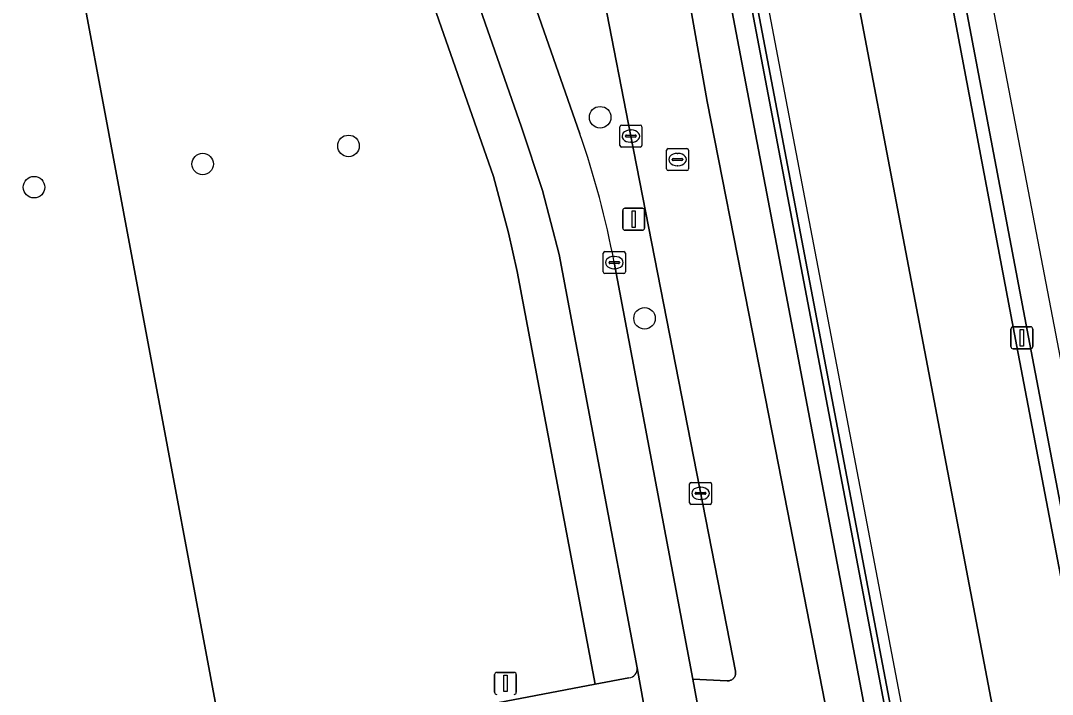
# Model space of a CAD drawing. Extents: x 158086 to 159499, y 382904 to 383981.
# Drawn here: x 159236.11 to 159282.95, y 383888.13 to 383918.73 of the extents above; entities that cross this region are included whole.
import ezdxf

# ---------------------------------------------------------------- set-up
doc = ezdxf.new("R2010")
doc.units = 0
for name, color, linetype in [('IMGEO_Berm_groen', 7, 'Continuous'), ('IMGEO_Berm_open', 7, 'Continuous'), ('IMGEO_Boom', 7, 'Continuous'), ('IMGEO_Fietspad_gesloten', 7, 'Continuous'), ('IMGEO_Groenvoorziening', 7, 'Continuous'), ('IMGEO_Hek', 7, 'Continuous'), ('IMGEO_Kolk', 7, 'Continuous'), ('IMGEO_Lichtmast', 7, 'Continuous'), ('IMGEO_Lijnafwatering', 7, 'Continuous'), ('IMGEO_Muur', 7, 'Continuous'), ('IMGEO_Rijbaan_lokaal_gesloten', 7, 'Continuous'), ('IMGEO_Rijbaan_regionaal_gesloten', 7, 'Continuous'), ('IMGEO_Rioolput', 7, 'Continuous'), ('IMGEO_Voetpad_open', 7, 'Continuous')]:
    doc.layers.add(name, color=color, linetype=linetype)

msp = doc.modelspace()

# ---------------------------------------------------------------- linework, layer by layer
at = {"layer": 'IMGEO_Berm_groen'}
for points in [[(159250.297, 383945.647), (159261.504, 383913.594)], [(159263.067, 383907.741), (159266.633, 383888.829), (159268.193, 383888.748), (159268.225, 383888.747), (159268.256, 383888.749), (159268.288, 383888.754), (159268.318, 383888.762), (159268.348, 383888.772), (159268.377, 383888.785), (159268.405, 383888.801), (159268.431, 383888.818), (159268.456, 383888.839), (159268.478, 383888.861), (159268.499, 383888.885), (159268.517, 383888.911), (159268.533, 383888.939), (159268.546, 383888.967), (159268.557, 383888.997), (159268.565, 383889.028), (159268.57, 383889.059), (159268.572, 383889.091), (159268.572, 383889.122), (159268.569, 383889.154), (159268.563, 383889.183), (159263.819, 383913.489), (159262.624, 383919.633)]]:
    msp.add_lwpolyline(points, dxfattribs=at)
msp.add_arc((159220.572, 383899.528), 43.281, 10.9384, 18.9647, dxfattribs=at)
at = {"layer": 'IMGEO_Berm_open'}
for points in [[(159306.309, 383776.009), (159295.88, 383830.877), (159281.938, 383904.042), (159274.84, 383941.441), (159273.434, 383948.658), (159272.211, 383955.393), (159272.14, 383955.799), (159271.868, 383957.349), (159271.696, 383958.342), (159271.495, 383959.508), (159271.298, 383960.675), (159271.142, 383961.596), (159270.505, 383965.577), (159269.874, 383969.523), (159269.444, 383972.212), (159269.263, 383973.491), (159269.186, 383974.036), (159269.13, 383974.431), (159268.548, 383978.547), (159268.392, 383979.649), (159268.246, 383980.68), (159267.705, 383980.544)], [(159267.705, 383980.544), (159267.848, 383979.52), (159268.003, 383978.418), (159268.579, 383974.306), (159268.634, 383973.91), (159268.71, 383973.367), (159268.897, 383972.036), (159269.32, 383969.393), (159269.954, 383965.432), (159270.586, 383961.487), (159270.745, 383960.553), (159270.944, 383959.387), (159271.147, 383958.222), (159271.32, 383957.227), (159271.595, 383955.678), (159271.667, 383955.271), (159272.903, 383948.564), (159274.256, 383941.397), (159281.347, 383903.926), (159288.428, 383866.825), (159295.846, 383827.989), (159302.455, 383793.348)], [(159296.227, 383777.822), (159262.863, 383953.155)], [(159261.741, 383952.558), (159262.745, 383948.68), (159263.174, 383946.615), (159265.205, 383935.959), (159271.361, 383903.657), (159278.425, 383866.505), (159281.424, 383850.738), (159288.334, 383814.408), (159295.454, 383777.16)]]:
    msp.add_lwpolyline(points, dxfattribs=at)
at = {"layer": 'IMGEO_Boom'}
for centre in [(159262.424, 383914.344), (159251, 383913.042), (159244.378, 383912.218), (159236.724, 383911.166), (159264.44, 383905.211)]:
    msp.add_circle(centre, 0.489, dxfattribs=at)
at = {"layer": 'IMGEO_Fietspad_gesloten'}
for points in [[(159261.504, 383913.594), (159250.297, 383945.647)], [(159247.956, 383945.106), (159258.858, 383913.895), (159259.808, 383911.021), (159260.557, 383908.115), (159264.107, 383889.335), (159265.349, 383882.457), (159268.255, 383880.041), (159266.633, 383888.829), (159263.067, 383907.741)]]:
    msp.add_lwpolyline(points, dxfattribs=at)
msp.add_arc((159220.572, 383899.528), 43.281, 10.9384, 18.9647, dxfattribs=at)
at = {"layer": 'IMGEO_Groenvoorziening'}
for points in [[(158984.395, 383850.28), (159044.918, 383878.813), (159086.854, 383898.232), (159146.815, 383926.345), (159155.8, 383930.026), (159165.144, 383932.801), (159174.445, 383935.086), (159233.539, 383948.712), (159245.407, 383885.388), (159262.204, 383888.595), (159258.66, 383907.337)], [(159234.98, 383883.375), (159245.407, 383885.388), (159233.539, 383948.712)], [(159258.66, 383907.337), (159258.266, 383909.096), (159257.584, 383911.653), (159246.891, 383942.237), (159245.606, 383946.265)]]:
    msp.add_lwpolyline(points, dxfattribs=at)
at = {"layer": 'IMGEO_Hek'}
msp.add_lwpolyline([(159245.407, 383885.388), (159233.539, 383948.712), (159174.445, 383935.086)], dxfattribs=at)
at = {"layer": 'IMGEO_Kolk'}
for p, q in [((159263.318, 383913.063), (159263.318, 383913.915)), ((159263.393, 383913.989), (159264.245, 383913.989)), ((159264.319, 383913.915), (159264.319, 383913.063)), ((159263.577, 383913.483), (159263.577, 383913.495)), ((159264.015, 383913.446), (159263.617, 383913.446)), ((159263.62, 383913.532), (159264.018, 383913.532)), ((159263.806, 383913.769), (159263.831, 383913.769)), ((159264.061, 383913.495), (159264.061, 383913.483)), ((159264.245, 383912.989), (159263.393, 383912.989)), ((159263.829, 383913.209), (159263.804, 383913.209)), ((159262.567, 383907.316), (159262.567, 383908.168)), ((159262.642, 383908.242), (159263.494, 383908.242)), ((159263.055, 383908.022), (159263.08, 383908.022)), ((159263.568, 383908.168), (159263.568, 383907.316)), ((159262.826, 383907.736), (159262.826, 383907.748)), ((159263.264, 383907.699), (159262.866, 383907.699)), ((159262.869, 383907.785), (159263.267, 383907.785)), ((159263.078, 383907.462), (159263.053, 383907.462)), ((159263.31, 383907.748), (159263.31, 383907.736)), ((159263.494, 383907.242), (159262.642, 383907.242)), ((159266.484, 383896.836), (159266.484, 383897.688)), ((159266.559, 383897.762), (159267.411, 383897.762)), ((159266.972, 383897.542), (159266.997, 383897.542)), ((159267.485, 383897.688), (159267.485, 383896.836)), ((159266.743, 383897.256), (159266.743, 383897.268)), ((159267.181, 383897.219), (159266.783, 383897.219)), ((159266.786, 383897.305), (159267.184, 383897.305)), ((159267.227, 383897.268), (159267.227, 383897.256)), ((159267.411, 383896.762), (159266.559, 383896.762)), ((159266.995, 383896.982), (159266.97, 383896.982))]:
    msp.add_line(p, q, dxfattribs=at)
for points in [[(159263.318, 383913.063), (159263.318, 383913.915)], [(159263.393, 383913.989), (159264.245, 383913.989)], [(159264.319, 383913.915), (159264.319, 383913.063)], [(159264.245, 383912.989), (159263.393, 383912.989)], [(159262.567, 383907.316), (159262.567, 383908.168)], [(159262.642, 383908.242), (159263.494, 383908.242)], [(159263.568, 383908.168), (159263.568, 383907.316)], [(159263.494, 383907.242), (159262.642, 383907.242)], [(159266.484, 383896.836), (159266.484, 383897.688)], [(159266.559, 383897.762), (159267.411, 383897.762)], [(159267.485, 383897.688), (159267.485, 383896.836)], [(159267.411, 383896.762), (159266.559, 383896.762)]]:
    msp.add_lwpolyline(points, dxfattribs=at)
for centre, radius, start, end in [((159263.395, 383913.913), 0.0765, 91.552, 178.448), ((159263.395, 383913.913), 0.0765, 91.552, 178.448), ((159264.243, 383913.913), 0.0765, 1.552, 88.448), ((159264.243, 383913.913), 0.0765, 1.552, 88.448), ((159263.617, 383913.492), 0.0403, 85.8775, 175.7526), ((159263.614, 383913.482), 0.0366, 178.938, 274.7102), ((159264.018, 383913.489), 0.043, 264.8664, 352.4533), ((159264.022, 383913.494), 0.0386, 1.7309, 96.639), ((159263.395, 383913.065), 0.0765, 181.552, 268.448), ((159263.395, 383913.065), 0.0765, 181.552, 268.448), ((159264.243, 383913.065), 0.0765, 271.552, 358.448), ((159264.243, 383913.065), 0.0765, 271.552, 358.448), ((159262.644, 383908.166), 0.0765, 91.552, 178.448), ((159262.644, 383908.166), 0.0765, 91.552, 178.448), ((159263.492, 383908.166), 0.0765, 1.552, 88.448), ((159263.492, 383908.166), 0.0765, 1.552, 88.448), ((159262.866, 383907.745), 0.0403, 85.8775, 175.7526), ((159262.863, 383907.735), 0.0366, 178.938, 274.7102), ((159263.267, 383907.742), 0.043, 264.8664, 352.4533), ((159263.271, 383907.747), 0.0386, 1.7309, 96.639), ((159262.644, 383907.318), 0.0765, 181.552, 268.448), ((159262.644, 383907.318), 0.0765, 181.552, 268.448), ((159263.492, 383907.318), 0.0765, 271.552, 358.448), ((159263.492, 383907.318), 0.0765, 271.552, 358.448), ((159266.561, 383897.686), 0.0765, 91.552, 178.448), ((159266.561, 383897.686), 0.0765, 91.552, 178.448), ((159267.409, 383897.686), 0.0765, 1.552, 88.448), ((159267.409, 383897.686), 0.0765, 1.552, 88.448), ((159266.783, 383897.265), 0.0403, 85.8775, 175.7526), ((159266.78, 383897.255), 0.0366, 178.938, 274.7102), ((159267.184, 383897.262), 0.043, 264.8664, 352.4533), ((159267.188, 383897.267), 0.0386, 1.7309, 96.639), ((159266.561, 383896.838), 0.0765, 181.552, 268.448), ((159266.561, 383896.838), 0.0765, 181.552, 268.448), ((159267.409, 383896.838), 0.0765, 271.552, 358.448), ((159267.409, 383896.838), 0.0765, 271.552, 358.448)]:
    msp.add_arc(centre, radius, start, end, dxfattribs=at)
for centre, major_axis, ratio, start_param, end_param in [((159263.805, 383913.489), (-0.387, 0.002), 0.722429, 4.712389, 7.853982), ((159263.83, 383913.489), (-0.39, 0.002), 0.717154, 1.570796, 4.712389), ((159263.054, 383907.742), (-0.387, 0.002), 0.722429, 4.712389, 7.853982), ((159263.079, 383907.742), (-0.39, 0.002), 0.717154, 1.570796, 4.712389), ((159266.971, 383897.262), (-0.387, 0.002), 0.722429, 4.712389, 7.853982), ((159266.996, 383897.262), (-0.39, 0.002), 0.717154, 1.570796, 4.712389)]:
    msp.add_ellipse(centre, major_axis=major_axis, ratio=ratio, start_param=start_param, end_param=end_param, dxfattribs=at)
at = {"layer": 'IMGEO_Lichtmast'}
for p, q in [((159263.551, 383910.213), (159264.341, 383910.213)), ((159264.341, 383910.213), (159263.551, 383910.213)), ((159263.451, 383909.313), (159263.451, 383910.113)), ((159263.451, 383910.113), (159263.451, 383909.313)), ((159264.441, 383910.113), (159264.441, 383909.313)), ((159264.441, 383909.313), (159264.441, 383910.113)), ((159264.341, 383909.213), (159263.551, 383909.213)), ((159263.551, 383909.213), (159264.341, 383909.213)), ((159281.074, 383903.926), (159281.074, 383904.726)), ((159281.074, 383904.726), (159281.074, 383903.926)), ((159281.174, 383904.826), (159281.964, 383904.826)), ((159281.964, 383904.826), (159281.174, 383904.826)), ((159282.064, 383904.726), (159282.064, 383903.926)), ((159282.064, 383903.926), (159282.064, 383904.726)), ((159281.964, 383903.826), (159281.174, 383903.826)), ((159281.174, 383903.826), (159281.964, 383903.826)), ((159257.728, 383889.133), (159258.518, 383889.133)), ((159258.518, 383889.133), (159257.728, 383889.133)), ((159257.628, 383888.233), (159257.628, 383889.033)), ((159257.628, 383889.033), (159257.628, 383888.233)), ((159258.618, 383889.033), (159258.618, 383888.233)), ((159258.618, 383888.233), (159258.618, 383889.033))]:
    msp.add_line(p, q, dxfattribs=at)
for points in [[(159263.871, 383910.088), (159264.021, 383910.088), (159264.021, 383909.338), (159263.871, 383909.338), (159263.871, 383910.088)], [(159281.494, 383904.701), (159281.644, 383904.701), (159281.644, 383903.951), (159281.494, 383903.951), (159281.494, 383904.701)], [(159258.048, 383889.008), (159258.198, 383889.008), (159258.198, 383888.258), (159258.048, 383888.258), (159258.048, 383889.008)]]:
    msp.add_lwpolyline(points, dxfattribs=at)
for centre, start, end in [((159263.551, 383910.113), 90, 180), ((159263.551, 383910.113), 90, 180), ((159264.341, 383910.113), 0, 90), ((159264.341, 383910.113), 360, 90), ((159263.551, 383909.313), 180, 270), ((159263.551, 383909.313), 180, 270), ((159264.341, 383909.313), 270, 0), ((159264.341, 383909.313), 270, 0), ((159281.174, 383904.726), 90, 180), ((159281.174, 383904.726), 90, 180), ((159281.964, 383904.726), 0, 90), ((159281.964, 383904.726), 360, 90), ((159281.174, 383903.926), 180, 270), ((159281.174, 383903.926), 180, 270), ((159281.964, 383903.926), 270, 0), ((159281.964, 383903.926), 270, 0), ((159257.728, 383889.033), 90, 180), ((159257.728, 383889.033), 90, 180), ((159258.518, 383889.033), 0, 90), ((159258.518, 383889.033), 360, 90), ((159257.728, 383888.233), 180, 270), ((159257.728, 383888.233), 180, 270), ((159258.518, 383888.233), 270, 0), ((159258.518, 383888.233), 270, 0)]:
    msp.add_arc(centre, 0.1, start, end, dxfattribs=at)
at = {"layer": 'IMGEO_Lijnafwatering'}
for points in [[(159266.916, 383935.817), (159270.662, 383916.17)], [(159270.662, 383916.17), (159274.408, 383896.524)], [(159274.408, 383896.524), (159278.154, 383876.878)]]:
    msp.add_lwpolyline(points, dxfattribs=at)
at = {"layer": 'IMGEO_Muur'}
msp.add_lwpolyline([(159263.119, 383953.204), (159262.863, 383953.155), (159296.227, 383777.822), (159296.484, 383777.869)], close=True, dxfattribs=at)
at = {"layer": 'IMGEO_Rijbaan_lokaal_gesloten'}
for points in [[(159265.349, 383882.457), (159264.107, 383889.335)], [(159263.729, 383888.886), (159262.204, 383888.595), (159245.407, 383885.388), (159246.376, 383880.482), (159259.948, 383883.107)]]:
    msp.add_lwpolyline(points, dxfattribs=at)
msp.add_arc((159263.686, 383889.305), 0.422, 275.8009, 4.013, dxfattribs=at)
at = {"layer": 'IMGEO_Rijbaan_regionaal_gesloten'}
for points in [[(159302.455, 383793.348), (159295.846, 383827.989), (159288.428, 383866.825), (159281.347, 383903.926), (159274.256, 383941.397), (159272.903, 383948.564), (159271.667, 383955.271), (159271.595, 383955.678), (159271.32, 383957.227), (159271.147, 383958.222), (159270.944, 383959.387), (159270.745, 383960.553), (159270.586, 383961.487), (159269.954, 383965.432), (159269.32, 383969.393), (159268.897, 383972.036), (159268.71, 383973.367), (159268.634, 383973.91), (159268.579, 383974.306), (159268.003, 383978.418), (159267.848, 383979.52), (159267.705, 383980.544), (159264.746, 383979.804)], [(159291.986, 383859.551), (159284.14, 383899.169), (159270.249, 383971.517), (159268.943, 383980.854), (159268.246, 383980.68), (159268.392, 383979.649), (159268.548, 383978.547), (159269.13, 383974.431), (159269.186, 383974.036), (159269.263, 383973.491), (159269.444, 383972.212), (159269.874, 383969.523), (159270.505, 383965.577), (159271.142, 383961.596), (159271.298, 383960.675), (159271.495, 383959.508), (159271.696, 383958.342), (159271.868, 383957.349), (159272.14, 383955.799), (159272.211, 383955.393), (159273.434, 383948.658), (159274.84, 383941.441), (159281.938, 383904.042), (159295.88, 383830.877)], [(159264.746, 383979.804), (159259.905, 383978.593), (159260.012, 383977.659), (159260.11, 383976.804), (159260.14, 383976.548), (159260.371, 383974.535), (159260.422, 383974.086), (159260.492, 383973.477), (159261.908, 383961.117), (159262.19, 383958.656), (159262.458, 383956.319), (159262.577, 383955.283), (159262.758, 383953.705), (159262.837, 383953.289), (159262.863, 383953.155), (159263.119, 383953.204), (159296.484, 383777.869)], [(159301.906, 383773.835), (159268.192, 383950.798), (159267.517, 383954.339), (159264.746, 383979.804)], [(159264.746, 383979.804), (159267.517, 383954.339), (159268.192, 383950.798), (159301.906, 383773.835), (159302.831, 383768.921), (159307.696, 383743.719), (159315.125, 383704.938), (159320.216, 383671.471), (159321.716, 383662), (159325.102, 383662.526), (159324.325, 383667.558), (159323.674, 383672.54), (159321.527, 383686.586), (159318.565, 383705.578), (159310.05, 383750), (159306.298, 383769.573)], [(159272.736, 383887.235), (159271.579, 383893.138), (159270.518, 383898.553), (159269.17, 383905.435), (159267.284, 383915.057), (159266.218, 383921.069), (159260.665, 383943.794), (159259.623, 383947.729), (159258.392, 383951.717)], [(159262.624, 383919.633), (159263.819, 383913.489), (159268.563, 383889.183), (159268.569, 383889.154), (159268.572, 383889.122), (159268.572, 383889.091), (159268.57, 383889.059), (159268.565, 383889.028), (159268.557, 383888.997), (159268.546, 383888.967), (159268.533, 383888.939), (159268.517, 383888.911), (159268.499, 383888.885), (159268.478, 383888.861), (159268.456, 383888.839), (159268.431, 383888.818), (159268.405, 383888.801), (159268.377, 383888.785), (159268.348, 383888.772), (159268.318, 383888.762), (159268.288, 383888.754), (159268.256, 383888.749), (159268.225, 383888.747), (159268.193, 383888.748), (159266.633, 383888.829), (159268.255, 383880.041)]]:
    msp.add_lwpolyline(points, dxfattribs=at)
msp.add_lwpolyline([(159265.205, 383935.959), (159265.528, 383929.318), (159265.981, 383923.13), (159266.218, 383921.069), (159267.284, 383915.057), (159269.17, 383905.435), (159270.518, 383898.553), (159271.579, 383893.138), (159272.736, 383887.235), (159273.851, 383881.548), (159275.284, 383875.117), (159276.613, 383869.616), (159278.251, 383862.835), (159281.424, 383850.738), (159278.425, 383866.505), (159271.361, 383903.657)], close=True, dxfattribs=at)
at = {"layer": 'IMGEO_Rioolput'}
for p, q in [((159265.438, 383911.997), (159265.438, 383912.849)), ((159265.513, 383912.923), (159266.365, 383912.923)), ((159265.926, 383912.703), (159265.951, 383912.703)), ((159266.439, 383912.849), (159266.439, 383911.997)), ((159265.697, 383912.417), (159265.697, 383912.429)), ((159266.135, 383912.38), (159265.737, 383912.38)), ((159265.74, 383912.466), (159266.138, 383912.466)), ((159265.949, 383912.143), (159265.924, 383912.143)), ((159266.181, 383912.429), (159266.181, 383912.417)), ((159266.365, 383911.923), (159265.513, 383911.923))]:
    msp.add_line(p, q, dxfattribs=at)
for points in [[(159265.438, 383911.997), (159265.438, 383912.849)], [(159265.513, 383912.923), (159266.365, 383912.923)], [(159266.439, 383912.849), (159266.439, 383911.997)], [(159266.365, 383911.923), (159265.513, 383911.923)]]:
    msp.add_lwpolyline(points, dxfattribs=at)
for centre, radius, start, end in [((159265.515, 383912.847), 0.0765, 91.552, 178.448), ((159265.515, 383912.847), 0.0765, 91.552, 178.448), ((159266.363, 383912.847), 0.0765, 1.552, 88.448), ((159266.363, 383912.847), 0.0765, 1.552, 88.448), ((159265.737, 383912.426), 0.0403, 85.8775, 175.7526), ((159265.734, 383912.416), 0.0366, 178.938, 274.7102), ((159266.138, 383912.423), 0.043, 264.8664, 352.4533), ((159266.142, 383912.428), 0.0386, 1.7309, 96.639), ((159265.515, 383911.999), 0.0765, 181.552, 268.448), ((159265.515, 383911.999), 0.0765, 181.552, 268.448), ((159266.363, 383911.999), 0.0765, 271.552, 358.448), ((159266.363, 383911.999), 0.0765, 271.552, 358.448)]:
    msp.add_arc(centre, radius, start, end, dxfattribs=at)
for centre, major_axis, ratio, start_param, end_param in [((159265.925, 383912.423), (-0.387, 0.002), 0.722429, 4.712389, 7.853982), ((159265.95, 383912.423), (-0.39, 0.002), 0.717154, 1.570796, 4.712389)]:
    msp.add_ellipse(centre, major_axis=major_axis, ratio=ratio, start_param=start_param, end_param=end_param, dxfattribs=at)
at = {"layer": 'IMGEO_Voetpad_open'}
for points in [[(159245.606, 383946.265), (159246.891, 383942.237), (159257.584, 383911.653), (159258.266, 383909.096), (159258.66, 383907.337), (159262.204, 383888.595), (159263.729, 383888.886)], [(159264.107, 383889.335), (159260.557, 383908.115), (159259.808, 383911.021), (159258.858, 383913.895), (159247.956, 383945.106)]]:
    msp.add_lwpolyline(points, dxfattribs=at)
msp.add_arc((159263.686, 383889.305), 0.422, 275.8009, 4.013, dxfattribs=at)

doc.saveas('drawing.dxf')
